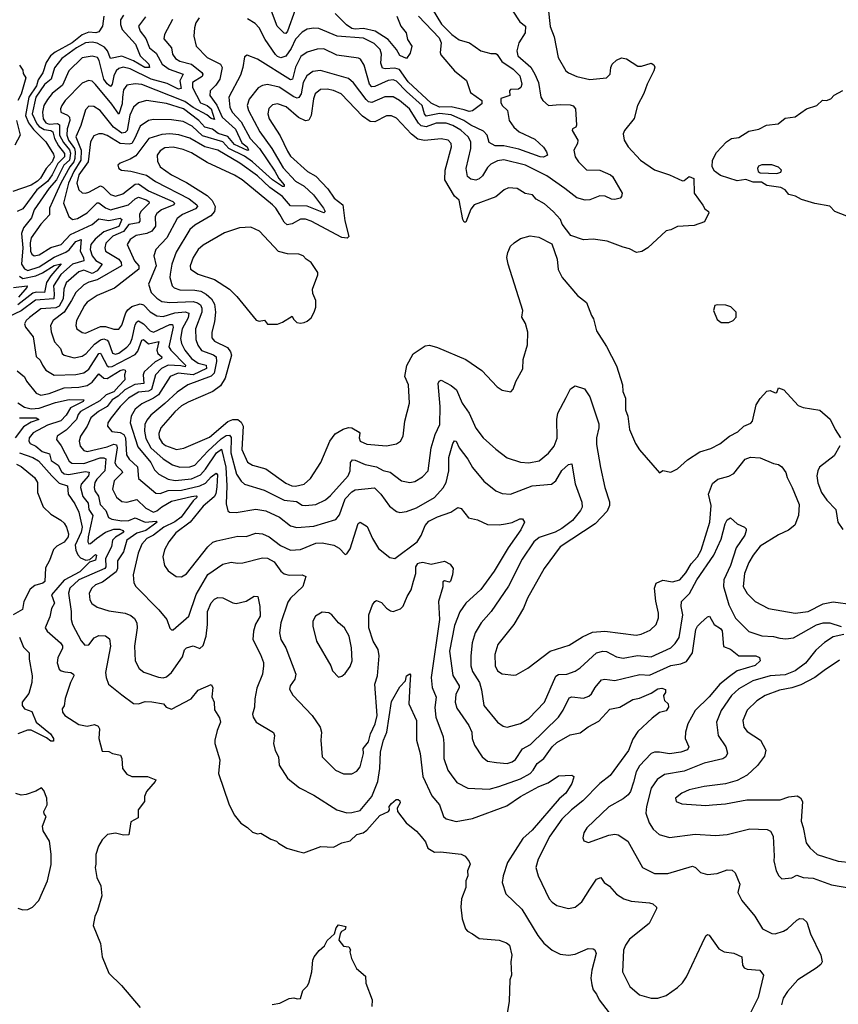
# Model space of a CAD drawing. Extents: x 1933546 to 2138868, y 524910 to 667279.
# Tile 331 of 466: x 2042006 to 2046957, y 618098 to 624054. Entities that reach past the tile are written whole.
import ezdxf

# ---------------------------------------------------------------- set-up
doc = ezdxf.new("R2010")
doc.units = 0

msp = doc.modelspace()

# ---------------------------------------------------------------- linework, layer by layer
at = {"layer": '0CON10XD'}
for points in [[(2042767.5, 624072.5), (2042724.7, 624015), (2042734.1, 623985), (2042769.9, 623939.9), (2042790.8, 623885), (2042832.2, 623852.2), (2042867.2, 623785), (2042910.6, 623755), (2042995.3, 623725), (2042975.2, 623684.8), (2042982.6, 623637.4), (2042966.2, 623633.8), (2042897.7, 623667.7), (2042801.3, 623695), (2042675, 623758), (2042633.1, 623766.9), (2042605, 623759.2), (2042590.3, 623745), (2042575.6, 623715), (2042565, 623664.3), (2042555, 623650), (2042535, 623665.8), (2042515.7, 623695), (2042487.2, 623807.2), (2042477.5, 623825), (2042445, 623834.2), (2042385, 623823.2), (2042304, 623746), (2042265, 623658.2), (2042202.6, 623607.4), (2042175, 623572), (2042153.1, 623535), (2042144.1, 623495), (2042147.7, 623455), (2042165, 623429.7), (2042185, 623423.1), (2042235, 623426.3), (2042247.4, 623417.4), (2042246.9, 623355), (2042270.8, 623310.8), (2042306.8, 623266.8), (2042313, 623247), (2042307.9, 623205), (2042273.3, 623175), (2042229.1, 623085), (2042184.4, 623035), (2042094.4, 622905), (2042078.4, 622855), (2042029, 622795), (2042018.2, 622761.8), (2042025.3, 622675), (2042017.7, 622575), (2042035, 622546.3), (2042055, 622538), (2042125, 622559.7), (2042215, 622618.7), (2042285, 622647.1), (2042305, 622662.6), (2042345, 622713.1), (2042378.1, 622725), (2042373, 622655), (2042392.1, 622615), (2042393.5, 622596.5), (2042325, 622575.7), (2042255, 622512.1), (2042210.6, 622445), (2042215.3, 622395.3), (2042213.4, 622365), (2042103, 622357), (2042016.1, 622293.9), (2041934.3, 622255)], [(2042515.3, 624075), (2042508, 624015), (2042485, 623981.2), (2042466.2, 623973.9), (2042425, 623978.3), (2042385, 623963.5), (2042323.3, 623915), (2042221.8, 623858.2), (2042191.9, 623835), (2042166.4, 623795), (2042146.2, 623733.8), (2042118.6, 623691.4), (2042108.7, 623655), (2042061.1, 623585), (2042041.1, 623475), (2042060.2, 623429.8), (2042090.2, 623390.2), (2042165.3, 623315), (2042210.9, 623240.9), (2042215.1, 623225), (2042202.9, 623195), (2042167.3, 623155), (2042133.2, 623095), (2042115, 623076.7), (2042075, 623053.7), (2041965, 623014)], [(2042635, 624082.7), (2042616.9, 624053.1), (2042616.9, 624025), (2042626.9, 623995), (2042705.9, 623905.9), (2042735, 623836.2), (2042786.9, 623785), (2042792.2, 623765), (2042763.9, 623765), (2042695.4, 623805.4), (2042625, 623833.7), (2042555, 623820), (2042538.4, 623865), (2042518.8, 623888.8), (2042475, 623912.8), (2042445, 623918.5), (2042405, 623914.8), (2042349.1, 623885), (2042261.4, 623818.6), (2042215.9, 623764.1), (2042197.2, 623695), (2042157.3, 623662.7), (2042104.9, 623585.1), (2042082.4, 623485), (2042110.2, 623425), (2042125, 623407.8), (2042155, 623390.5), (2042195, 623383.6), (2042206.1, 623376.1), (2042216.6, 623336.6), (2042240.4, 623290.4), (2042276.9, 623245), (2042277, 623225), (2042237.3, 623185), (2042203.2, 623115), (2042175, 623075.7), (2042110.5, 623025), (2042025, 622910), (2041991.4, 622895)], [(2044500.6, 624120.6), (2044557.7, 624027.7), (2044619.5, 623965), (2044665, 623933.2), (2044725.8, 623915), (2044795, 623865.4), (2044855, 623849.4), (2044885, 623849.4), (2044893.1, 623843.1), (2044922.1, 623802.1), (2044990.6, 623755), (2045030.3, 623715), (2045043.3, 623665), (2045037.5, 623645), (2045023.8, 623633.8), (2044975, 623631.4), (2044969.4, 623625), (2044971.1, 623595), (2044915, 623576.7), (2044915, 623552.5), (2044925, 623534.5), (2044957.1, 623505), (2044966.5, 623445), (2044993.7, 623403.7), (2045026.6, 623376.6), (2045121.5, 623331.5), (2045174, 623284), (2045193.1, 623255), (2045197.5, 623235), (2045175, 623222.7), (2045153.8, 623225), (2045025, 623271.2), (2044935, 623291), (2044882.1, 623292.1), (2044845, 623311.2), (2044834.2, 623355), (2044810.2, 623380.2), (2044735, 623416.3), (2044692.9, 623445), (2044615, 623479.6), (2044545, 623487.4), (2044465, 623471.4), (2044455, 623484.6), (2044439.8, 623535), (2044345, 623619.3), (2044285, 623682.2), (2044265, 623691.2), (2044235, 623686.8), (2044155, 623649.8), (2044135, 623647.8), (2044121.1, 623665), (2044089.7, 623779.7), (2044066.4, 623816.4), (2044055, 623822.5), (2043925, 623839.1), (2043845, 623877.2), (2043805, 623876.1), (2043745, 623858.9), (2043707.5, 623832.5), (2043673.8, 623766.2), (2043655.2, 623694.8), (2043645, 623690.9), (2043445, 623815.5), (2043381.2, 623838.8), (2043365, 623830), (2043355.6, 623765.6), (2043341.6, 623718.4), (2043271.2, 623585), (2043277.2, 623525), (2043290.5, 623495), (2043345.8, 623435.8), (2043401, 623335), (2043455.6, 623275), (2043548.4, 623138.5), (2043572.7, 623092.7), (2043605.3, 623055), (2043605, 623044.5), (2043595, 623044.8), (2043535, 623085.4), (2043414.1, 623194.1), (2043365, 623229), (2043271.5, 623275), (2043235, 623316.1), (2043111.2, 623351.2), (2043049.7, 623409.7), (2042995, 623438.5), (2042925, 623447.7), (2042815, 623450.6), (2042785, 623445.3), (2042735, 623411.1), (2042701.8, 623338.2), (2042685, 623305.8), (2042668.4, 623301.6), (2042615, 623305.5), (2042535, 623353.3), (2042506.2, 623363.8), (2042485, 623364), (2042455, 623350.8), (2042434.2, 623315), (2042420.3, 623195), (2042365, 623116.7), (2042351.7, 623065), (2042365, 623025.6), (2042385, 623007.5), (2042405, 623005.5), (2042425, 623011.8), (2042495, 623048.3), (2042510.7, 623040.7), (2042555, 622996.5), (2042585, 622987.4), (2042629.3, 623000.7), (2042705, 623059.6), (2042725, 623061.4), (2042785, 623019.2), (2042932.2, 622955), (2042942.5, 622945), (2042938.2, 622935), (2042863.8, 622905), (2042835, 622882.5), (2042826.5, 622863.5), (2042827.1, 622805), (2042805.9, 622775), (2042775, 622760), (2042710.6, 622749.4), (2042673.8, 622725), (2042656.1, 622695), (2042700.4, 622595), (2042726, 622565), (2042725.9, 622545), (2042578.8, 622431.2), (2042474.8, 622385.2), (2042415, 622346.1), (2042397.8, 622325), (2042350.4, 622235), (2042345.5, 622205), (2042351.1, 622185), (2042385, 622161.1), (2042405, 622157.9), (2042495, 622198.4), (2042525, 622198.9), (2042575, 622182.9), (2042605, 622182.9), (2042625, 622207.1), (2042648.8, 622281.2), (2042660.2, 622299.8), (2042685, 622319.2), (2042735, 622335.6), (2042755, 622329.1), (2042796.3, 622286.3), (2042835, 622261.9), (2042875, 622258.9), (2042945, 622281), (2043007, 622287), (2043028.5, 622278.5), (2043025, 622251.1), (2042989.7, 622185), (2042978, 622125), (2042984.8, 622095), (2043005.2, 622055), (2043045.7, 622005), (2043085, 621976.5), (2043134.7, 621965), (2043136.8, 621945), (2043055, 621906.7), (2042964.9, 621915.1), (2042915.4, 621895), (2042845, 621784.8), (2042815.8, 621764.2), (2042745, 621731.1), (2042705, 621698), (2042681.1, 621655), (2042674.3, 621615), (2042720.5, 621470.5), (2042798.7, 621375), (2042822.1, 621332.1), (2042847.1, 621305), (2042903.8, 621273.8), (2042947.2, 621267.2), (2043045, 621277.3), (2043099.7, 621300.3), (2043129.8, 621335), (2043197, 621435), (2043226.1, 621456.1), (2043253.1, 621346.9), (2043259, 621235), (2043255.5, 621125.5), (2043265, 621083.8), (2043275.7, 621075.7), (2043315, 621072.3), (2043435, 621094.1), (2043495, 621082.9), (2043576.9, 621045), (2043645, 620991.5), (2043681.8, 620981.8), (2043785, 620990.4), (2043918.8, 621031.2), (2043941, 621059), (2043975.6, 621155), (2044015, 621198), (2044035, 621210), (2044151.5, 621221.5), (2044190.9, 621185), (2044242.4, 621112.4), (2044285, 621079.4), (2044305, 621073.1), (2044345, 621079.4), (2044405, 621102.1), (2044515, 621163.9), (2044567.5, 621222.5), (2044585.7, 621255), (2044601.6, 621325), (2044601.1, 621405), (2044625, 621490), (2044635, 621506.2), (2044645, 621503.8), (2044663.6, 621465), (2044716.2, 621396.2), (2044745, 621345.6), (2044812.6, 621262.6), (2044885, 621204.4), (2044925, 621188.9), (2044975, 621184.5), (2045105, 621233.9), (2045222, 621245), (2045248.8, 621265), (2045285, 621328.1), (2045325, 621364), (2045345, 621366.7), (2045349.1, 621340.9), (2045364.5, 621245.5), (2045405.5, 621135), (2045406.9, 621105), (2045398.7, 621085), (2045348.4, 621025), (2045285, 620977), (2045245, 620953.9), (2045147.5, 620922.5), (2045115, 620895.5), (2045045, 620790.6), (2044962.8, 620627.3), (2044858.2, 620475), (2044797.1, 620405), (2044761.5, 620345), (2044742.8, 620285), (2044734.1, 620205.9), (2044734.7, 620145), (2044745, 620110.6), (2044787.5, 620045), (2044799.1, 620000.9), (2044813.5, 619905), (2044895, 619804.3), (2044930.2, 619780.2), (2044954.5, 619774.5), (2045035, 619796.2), (2045085, 619826.7), (2045180.6, 619925), (2045247.7, 620082.3), (2045265, 620092.5), (2045315, 620095.4), (2045365.8, 620114.2), (2045396.2, 620133.8), (2045495, 620223.8), (2045533.4, 620233.4), (2045555, 620232.5), (2045615, 620200.5), (2045655, 620192.1), (2045742.2, 620207.8), (2045825, 620199.3), (2045944.4, 620255), (2045970.4, 620279.6), (2045995, 620317.5), (2046017, 620453), (2046006.2, 620505), (2046008.9, 620535), (2046057.5, 620582.5), (2046100.8, 620665), (2046203.3, 620815), (2046247.6, 620912.4), (2046271.8, 621005), (2046285, 621028), (2046305, 621041.2), (2046345.5, 621005.5), (2046390, 620985), (2046398.8, 620975), (2046398.8, 620965), (2046391.4, 620935), (2046339.9, 620860.1), (2046305, 620753.3), (2046264.7, 620665), (2046262.8, 620625), (2046295.2, 620515.2), (2046335, 620434.4), (2046415, 620352.5), (2046495, 620327.8), (2046565, 620323.3), (2046602.3, 620312.3), (2046638.9, 620308.9), (2046685, 620315.3), (2046825, 620392.9), (2046865, 620406.5), (2046905.3, 620405.3), (2046975, 620384.4)], [(2044985, 624111.2), (2045030.6, 624040.6), (2045066.1, 624015), (2045062.8, 623975), (2045025.3, 623914.7), (2045013.1, 623865), (2045019.2, 623835), (2045096.8, 623766.8), (2045122.1, 623725), (2045144.7, 623675), (2045158.5, 623585), (2045170, 623565), (2045205, 623534.8), (2045275, 623541.8), (2045335, 623539.4), (2045352.9, 623532.9), (2045368, 623515), (2045374.3, 623415.7), (2045368.8, 623405), (2045350, 623395), (2045348.1, 623385), (2045381.6, 623325), (2045379.6, 623305), (2045357.8, 623265), (2045364.5, 623225), (2045385.3, 623195.3), (2045435, 623145.3), (2045515, 623144.4), (2045579.2, 623115), (2045592, 623105), (2045648.8, 623005), (2045646.7, 622985), (2045637.5, 622975), (2045605, 622966), (2045585, 622968.6), (2045546.8, 622986.8), (2045515, 622988.9), (2045453.3, 622965), (2045425, 622962.9), (2045375, 622977.3), (2045302.2, 623032.2), (2045195, 623109.2), (2045065.6, 623175), (2044935, 623205.8), (2044895, 623200.5), (2044855, 623179.8), (2044835, 623160), (2044805, 623108.8), (2044785, 623091.1), (2044765, 623082.7), (2044735, 623090), (2044715, 623105.7), (2044705.7, 623155), (2044735.2, 623275), (2044734.8, 623314.8), (2044718.2, 623345), (2044675, 623385.2), (2044625, 623414.1), (2044585, 623428.4), (2044525, 623428), (2044465, 623406.6), (2044435, 623411.5), (2044417.7, 623427.7), (2044362.8, 623515), (2044303.9, 623565), (2044265, 623587.4), (2044215, 623587.3), (2044135, 623552.5), (2044115, 623557.9), (2044100.7, 623570.7), (2044025, 623671.8), (2043995, 623699.2), (2043825, 623746.5), (2043779.7, 623740.3), (2043742.7, 623715), (2043720.2, 623675), (2043708.8, 623605), (2043695, 623583.2), (2043685, 623580.5), (2043665, 623587.3), (2043575, 623645.8), (2043505, 623662.3), (2043475, 623656.2), (2043448, 623642), (2043395, 623573.1), (2043381.9, 623535), (2043390.3, 623505), (2043459.3, 623375), (2043530.7, 623275), (2043599.1, 623159.1), (2043675, 623077.4), (2043726.9, 623046.9), (2043782.2, 622995), (2043843.7, 622915), (2043852.7, 622895), (2043845, 622885.6), (2043745, 622925.5), (2043645, 622928.1), (2043595.2, 622985), (2043519.2, 623039.2), (2043445, 623110.2), (2043337, 623187), (2043205, 623265.2), (2043125, 623285.5), (2043035, 623338.4), (2042968.5, 623358.5), (2042915, 623363.3), (2042865, 623359.8), (2042786.9, 623335), (2042709, 623231), (2042675, 623210), (2042613.2, 623186.8), (2042600, 623175), (2042606.7, 623155), (2042622.5, 623145), (2042677.9, 623137.9), (2042773, 623113), (2042827.9, 623075), (2043030.8, 622970.8), (2043077.2, 622935), (2043080.9, 622925), (2043070, 622910), (2042991.8, 622875), (2042958.3, 622851.7), (2042895.2, 622734.8), (2042830.4, 622665), (2042818.2, 622625), (2042831.2, 622565), (2042786.1, 622455), (2042802, 622405), (2042835, 622370.7), (2042865, 622350.3), (2042915, 622343.9), (2043055, 622350.2), (2043082, 622342), (2043099.1, 622329.1), (2043108.3, 622308.3), (2043108.5, 622285), (2043070.2, 622185), (2043070.8, 622119.2), (2043082.9, 622085), (2043105, 622052.5), (2043177.9, 622027.9), (2043193.8, 622015), (2043195.9, 621985.9), (2043183, 621915), (2043165, 621897.9), (2043023.1, 621845), (2042958.2, 621801.8), (2042885, 621731.6), (2042798.7, 621661.3), (2042775, 621632.3), (2042763.2, 621605), (2042761.5, 621565), (2042770.1, 621520.1), (2042798.5, 621465), (2042875, 621397.4), (2042931.4, 621361.4), (2042975, 621347), (2043035, 621348.4), (2043065, 621359.2), (2043144.4, 621445), (2043225, 621519.1), (2043255, 621539.4), (2043275, 621541.6), (2043285, 621527.1), (2043283.2, 621433.2), (2043316.9, 621305), (2043345, 621263.6), (2043365, 621245.4), (2043485, 621208.2), (2043605, 621148.6), (2043679.7, 621139.7), (2043715, 621116.5), (2043734.6, 621114.6), (2043798.2, 621121.8), (2043855, 621150), (2043885, 621175.4), (2043992.9, 621295), (2044004.6, 621325), (2044007.1, 621375), (2044019.3, 621390.7), (2044035, 621389.7), (2044095, 621364.3), (2044165, 621348.9), (2044205, 621327.1), (2044246.1, 621316.1), (2044315, 621263.9), (2044365, 621255.4), (2044395, 621260.4), (2044441.7, 621288.3), (2044476.4, 621325), (2044493.8, 621463.8), (2044518.2, 621545), (2044547.6, 621605), (2044548.9, 621715), (2044537.3, 621852.7), (2044542.2, 621867.8), (2044555, 621874), (2044615, 621841.5), (2044647.7, 621815), (2044683.1, 621735), (2044724.7, 621675), (2044765, 621582.5), (2044809.4, 621525), (2044885, 621455.6), (2044954.6, 621404.6), (2045035, 621377.8), (2045085, 621373.5), (2045148.8, 621385), (2045205, 621431.9), (2045239.4, 621475), (2045257.1, 621522.9), (2045255.2, 621635), (2045261.4, 621675), (2045310.8, 621769.1), (2045338, 621822), (2045365, 621838.8), (2045421.7, 621821.7), (2045453.3, 621773.3), (2045509, 621609), (2045509.2, 621585), (2045494.3, 621525), (2045494.2, 621485), (2045519.1, 621345), (2045545.5, 621225), (2045573.2, 621136.8), (2045573.1, 621115), (2045559.2, 621080.9), (2045487.1, 621005), (2045274.5, 620865), (2045177.8, 620735), (2045077.3, 620555), (2045053.6, 620495), (2044995.5, 620395), (2044898.2, 620275), (2044880.5, 620215), (2044882.5, 620145), (2044895, 620114.5), (2044925, 620096.2), (2044995, 620089.4), (2045008.9, 620091.1), (2045078.9, 620131.1), (2045215, 620234.6), (2045329.1, 620270.9), (2045409.9, 620320.1), (2045471.2, 620348.8), (2045545, 620356.2), (2045735, 620330.8), (2045765, 620336.2), (2045818.9, 620361.1), (2045855.3, 620394.7), (2045870, 620435), (2045870, 620465), (2045853.8, 620536.2), (2045845.4, 620615), (2045854.7, 620645.3), (2045895, 620663.1), (2045955, 620654.1), (2045997.5, 620665), (2046035, 620708.2), (2046067, 620763), (2046104.6, 620805), (2046128.4, 620845), (2046179.7, 621015), (2046187.8, 621115), (2046171.8, 621185), (2046195, 621248.1), (2046227.5, 621275), (2046295, 621292.9), (2046325, 621309.6), (2046392.9, 621395), (2046425, 621407), (2046485, 621404), (2046565, 621368.6), (2046594.2, 621364.2), (2046615, 621348.8), (2046639.2, 621315), (2046646.9, 621285), (2046678.6, 621225), (2046719.5, 621120.5), (2046716.2, 621055), (2046693.1, 620996.9), (2046655, 620965.5), (2046595, 620938.5), (2046485, 620868.5), (2046441.8, 620815), (2046415, 620770), (2046390.4, 620705), (2046381.8, 620625), (2046405, 620582.9), (2046454.2, 620535), (2046535, 620492.7), (2046695, 620463.3), (2046775, 620474.6), (2046865, 620520), (2046925, 620531.8), (2047045, 620516.9)], [(2045201.3, 624125), (2045215, 624012.5), (2045239.2, 623950.8), (2045262, 623825), (2045308.8, 623745), (2045325, 623732), (2045375, 623710.8), (2045455, 623692.1), (2045555, 623702.5), (2045577.5, 623725), (2045580.6, 623765), (2045588.6, 623785), (2045615, 623809.4), (2045645, 623823.1), (2045675, 623817.3), (2045745, 623774.1), (2045766.4, 623773.6), (2045825, 623790.6), (2045841.9, 623781.9), (2045846.4, 623766.4), (2045841.8, 623745), (2045801.8, 623665), (2045781.5, 623608.5), (2045742.2, 623535), (2045723, 623457), (2045663.8, 623385), (2045656.4, 623363.6), (2045661.2, 623325), (2045686.2, 623285), (2045760, 623205), (2045845, 623145.7), (2045936.4, 623116.4), (2046015, 623080), (2046025, 623081.2), (2046055, 623106), (2046083.9, 623093.9), (2046085.4, 623005), (2046137, 622933), (2046150.3, 622910.3), (2046171.2, 622895), (2046173.8, 622885), (2046148.6, 622831.4), (2046085, 622808.5), (2045985, 622803.6), (2045945, 622783.1), (2045915, 622778), (2045805, 622673.8), (2045767.8, 622652.2), (2045736, 622646), (2045695, 622668.8), (2045655, 622678), (2045560, 622715), (2045475, 622726.2), (2045415, 622723.3), (2045339.3, 622749.3), (2045287.5, 622817.5), (2045276.2, 622845), (2045233.3, 622895), (2045180.3, 622940.3), (2045129.2, 622969.2), (2045108, 622995), (2045062.9, 623002.9), (2045015, 623032.5), (2044962.7, 623037.3), (2044936.7, 623025), (2044886.7, 622983.3), (2044755, 622934), (2044735, 622908), (2044705, 622828.8), (2044695, 622828.8), (2044685.6, 622845.6), (2044665, 622962.5), (2044636, 622986), (2044576.9, 623085), (2044579.4, 623145), (2044618.2, 623285), (2044615, 623306), (2044598, 623325), (2044555, 623334.6), (2044455, 623322.8), (2044415, 623332.4), (2044375, 623362.2), (2044285, 623458.2), (2044255, 623472.7), (2044225, 623472.2), (2044155, 623435.9), (2044125, 623437.5), (2044079.9, 623469.9), (2043950, 623605), (2043905, 623625.9), (2043865, 623634.7), (2043825, 623632.4), (2043794, 623606), (2043783.5, 623575), (2043770, 623475), (2043755, 623445.6), (2043735, 623441.8), (2043693, 623463), (2043617, 623527), (2043564.7, 623545.3), (2043535, 623539.6), (2043512.4, 623517.6), (2043507.2, 623485), (2043515.2, 623455.2), (2043581.3, 623351.3), (2043625, 623258.6), (2043645, 623229.5), (2043746.7, 623135), (2043797.9, 623107.9), (2043870.3, 623030.2), (2043907.9, 622975), (2043959.6, 622935), (2043973.3, 622836.7), (2043997.1, 622742.9), (2043987.4, 622732.6), (2043955, 622737.6), (2043770, 622835), (2043735, 622847.1), (2043705, 622847.1), (2043655, 622819.7), (2043624.2, 622814.2), (2043605, 622828.9), (2043580.3, 622875), (2043556, 622915), (2043535.4, 622935), (2043351.8, 623085), (2043305, 623114.7), (2043139.7, 623189.7), (2043045, 623248.3), (2042995, 623268.1), (2042935, 623282.4), (2042885, 623278.3), (2042855, 623261.8), (2042838.2, 623235), (2042839.2, 623199.1), (2042856.6, 623165), (2042923.8, 623115), (2043015, 623069.4), (2043140.8, 622990.8), (2043171.3, 622961.3), (2043188.7, 622925), (2043184.1, 622895), (2043162.5, 622867.5), (2043065, 622811.2), (2043035, 622784.6), (2042952.3, 622647.7), (2042926.2, 622575), (2042915.8, 622515), (2042915.3, 622495), (2042929.2, 622445), (2042941.5, 622431.5), (2042975, 622420.9), (2043065, 622418.8), (2043101.6, 622411.6), (2043134.3, 622394.3), (2043165.4, 622365.4), (2043183.5, 622333.5), (2043190.7, 622285), (2043183.6, 622226.4), (2043167.6, 622165), (2043169.2, 622129.1), (2043185, 622109.6), (2043262.2, 622072.2), (2043281.7, 622045), (2043286.5, 622025), (2043248.8, 621885), (2043221.4, 621838.6), (2043175, 621805.3), (2043025, 621741.5), (2042985, 621717.7), (2042945, 621682.1), (2042860.8, 621585), (2042848, 621552), (2042849.7, 621525), (2042868.4, 621495), (2042888.3, 621478.3), (2042955, 621454.7), (2042998.1, 621461.9), (2043155, 621529.2), (2043265.9, 621624.1), (2043295, 621635.3), (2043325, 621635.3), (2043345, 621620), (2043357.4, 621595), (2043349.1, 621455), (2043385, 621378.1), (2043415, 621359.5), (2043495, 621337.9), (2043615, 621250.4), (2043652, 621235), (2043675, 621232.5), (2043726.7, 621245), (2043765, 621279.1), (2043827.5, 621375), (2043881.4, 621505), (2043915, 621549.2), (2043961.8, 621578.2), (2043995, 621587.8), (2044015.6, 621585.6), (2044060, 621560), (2044063.8, 621553.8), (2044058.5, 621525), (2044064.5, 621505), (2044105, 621487.3), (2044225, 621475.8), (2044285, 621488.8), (2044310, 621505), (2044326.2, 621535), (2044336.2, 621625), (2044364, 621735), (2044357.5, 621845), (2044336.2, 621895), (2044347.7, 621962.3), (2044385, 622032.5), (2044458.8, 622081.2), (2044485, 622085.7), (2044532.1, 622072.1), (2044705, 621999.2), (2044801.7, 621931.7), (2044894.2, 621834.2), (2044925, 621813.3), (2044977, 621803), (2044990.7, 621819.3), (2045006.7, 621865), (2045048.3, 621941.7), (2045051.7, 621998.3), (2045076.4, 622086.4), (2045078.8, 622165), (2045066.1, 622216.1), (2045043.3, 622255), (2045048.8, 622295), (2044960, 622575), (2044952.9, 622615), (2044957.5, 622645), (2044975, 622683.3), (2044995.7, 622704.3), (2045035, 622730), (2045094.1, 622745.9), (2045145, 622738.8), (2045225, 622697.5), (2045257.5, 622605), (2045263.6, 622543.6), (2045287.5, 622495), (2045380, 622385), (2045433.6, 622343.6), (2045463.3, 622265), (2045476.7, 622245), (2045495, 622172.5), (2045555, 622076.7), (2045615, 621960), (2045651.4, 621845), (2045654.5, 621804.5), (2045669.2, 621765), (2045670.8, 621695)], [(2044418.9, 624075), (2044542.5, 623945), (2044556, 623915), (2044548.9, 623855), (2044552.6, 623842.6), (2044635, 623744), (2044707.4, 623687.4), (2044733.4, 623613.4), (2044801.9, 623565), (2044801.2, 623545), (2044745, 623502.5), (2044725, 623498.8), (2044695, 623508.1), (2044615, 623527), (2044545, 623524.3), (2044495, 623549.9), (2044355, 623678.3), (2044302.2, 623752.2), (2044275, 623761.4), (2044216.5, 623756.5), (2044200.9, 623760.9), (2044190.5, 623790.5), (2044194.7, 623845), (2044186.2, 623875), (2044150.6, 623910.6), (2044085, 623942.2), (2043925.7, 623955.7), (2043815, 624000.7), (2043785, 624003.2), (2043745, 623997.1), (2043715, 623978.9), (2043675, 623936.4), (2043648.9, 623881.1), (2043615, 623833.2), (2043585, 623823.1), (2043565, 623831.1), (2043553.5, 623843.5), (2043491.1, 623935), (2043455.3, 624005.3), (2043430.4, 624030.4), (2043385, 624059.2)], [(2043672, 624115), (2043625, 623984.5), (2043615, 623971.5), (2043605, 623972.1), (2043564.1, 624015), (2043522.5, 624122.5)], [(2044286.7, 624076.7), (2044311.6, 624015), (2044343.1, 623975), (2044352, 623935), (2044377.5, 623895), (2044367.4, 623852.6), (2044345, 623819.2), (2044305, 623836.9), (2044284.1, 623875), (2044235, 623934.7), (2044156.2, 623985), (2044085, 624000.3), (2044035, 623996.1), (2044015, 624001.9), (2043982.3, 624022.3), (2043915, 624091.1)], [(2042930.3, 624055), (2042882, 623965), (2042877.6, 623937.6), (2042924.1, 623885), (2042931.2, 623845), (2042949.3, 623819.3), (2042975, 623804.2), (2043045, 623784.8), (2043107.5, 623735), (2043113.3, 623725), (2043109, 623711), (2043051.8, 623675), (2043050.8, 623645), (2043100.8, 623550.8), (2043140.4, 623535), (2043165, 623514.8), (2043185, 623451.2), (2043165, 623455.9), (2043138.8, 623478.8), (2043055, 623523.1), (2043005, 623558.7), (2042745, 623663), (2042705, 623667.3), (2042655, 623657.5), (2042635, 623630), (2042629, 623585), (2042625.1, 623544.9), (2042605, 623482.3), (2042563.2, 623543.2), (2042465, 623662.7), (2042445, 623682.1), (2042422.7, 623687.3), (2042385, 623670.4), (2042282.2, 623565), (2042260.9, 623535), (2042252.8, 623515), (2042255.5, 623495), (2042295, 623477.6), (2042308, 623465), (2042309.1, 623445), (2042292.9, 623395), (2042290.6, 623355), (2042301.6, 623325), (2042337.4, 623275), (2042342.4, 623255), (2042340.3, 623215), (2042334.6, 623195), (2042310.5, 623165), (2042255.3, 623065), (2042223, 622995), (2042187.5, 622915), (2042185.8, 622874.2), (2042135, 622816.7), (2042075.7, 622735), (2042069.8, 622705), (2042072.5, 622655), (2042080, 622635), (2042094.3, 622625.7), (2042125, 622631), (2042195, 622675.6), (2042256.8, 622695), (2042314.2, 622755.8), (2042444.1, 622815), (2042485, 622850.2), (2042545, 622840.1), (2042615, 622854.6), (2042623.9, 622845), (2042606.7, 622803.3), (2042515, 622770.7), (2042463.1, 622726.9), (2042437.4, 622695), (2042431.6, 622665), (2042445.2, 622625), (2042467.3, 622597.3), (2042505.3, 622575), (2042474.2, 622535), (2042445, 622519.2), (2042395, 622539.5), (2042365, 622529.8), (2042287.1, 622462.9), (2042272.4, 622425), (2042268.6, 622365), (2042245, 622322.3), (2042225, 622310.7), (2042135, 622305.9), (2042065, 622252.5), (2042045.5, 622235), (2042034.6, 622214.6), (2042042.5, 622195), (2042086.9, 622135), (2042106.7, 622016.7), (2042130.9, 621995), (2042143.4, 621963.4), (2042164.5, 621935), (2042215, 621903.8), (2042345, 621908.1), (2042395, 621918.1), (2042425, 621940), (2042485.3, 622035.3), (2042495, 622036.5), (2042499.9, 622029.9), (2042535, 621961.2), (2042545.2, 621955.2), (2042565, 621956.8), (2042705, 622028.7), (2042721.1, 622048.9), (2042745, 622115.4), (2042755, 622119.3), (2042785, 622093.3), (2042847.2, 622107.3), (2042835.1, 622055), (2042841.7, 622035), (2042866.7, 622015), (2042863.7, 622005), (2042825, 621984.4), (2042759, 621925), (2042753.1, 621905), (2042756.9, 621853.1), (2042703.5, 621846.5), (2042642.9, 621815), (2042602.9, 621777.1), (2042565.9, 621754.1), (2042534.8, 621715), (2042483.7, 621685), (2042437.1, 621645), (2042414.9, 621595.1), (2042374.2, 621535), (2042365.9, 621505), (2042371.8, 621475), (2042395, 621447.5), (2042415, 621442.2), (2042535, 621470.3), (2042575, 621486.5), (2042592.5, 621482.5), (2042595.6, 621465), (2042582.7, 621372.7), (2042591, 621355), (2042624.7, 621325), (2042627.5, 621315), (2042578.2, 621265), (2042568.2, 621215), (2042591.5, 621165), (2042625, 621139.6), (2042655, 621136.2), (2042715, 621151.9), (2042769.1, 621099.1), (2042815.7, 621075.7), (2042835, 621082.2), (2042865, 621107.3), (2042925, 621140.8), (2043045, 621169.5)], [(2043091.9, 624065), (2043072.2, 624035), (2043063.3, 624005), (2043060, 623955), (2043073.6, 623895), (2043140.4, 623825), (2043221.1, 623785), (2043231.4, 623765), (2043215.8, 623695), (2043192.2, 623657.8), (2043158.9, 623625), (2043155.9, 623595), (2043197.9, 623537.9), (2043231.8, 623465), (2043312.4, 623392.4), (2043349.6, 623309.6), (2043382.1, 623285), (2043390.5, 623265), (2043385, 623262.7), (2043305, 623298.5), (2043265, 623348.5), (2043206.5, 623366.5), (2043171.7, 623391.7), (2043125, 623404.4), (2043090.3, 623445), (2042996.8, 623515), (2042895, 623548.2), (2042773.5, 623566.5), (2042725, 623551.8), (2042695, 623524.6), (2042672.4, 623477.6), (2042656.6, 623385), (2042645, 623371.3), (2042625, 623368.7), (2042573.3, 623405), (2042493.6, 623505), (2042455, 623530), (2042425, 623530.6), (2042405, 623508.8), (2042376.2, 623415), (2042346.6, 623345), (2042378.1, 623265), (2042376.8, 623205), (2042334.1, 623135.9), (2042301.5, 623065), (2042270.9, 622945)], [(2042005, 623780), (2042025, 623750), (2042028.3, 623728.3), (2042043, 623703), (2042015, 623603.8), (2041995.6, 623565)], [(2047007.5, 622865), (2046935, 622893.8), (2046905.8, 622925.8), (2046815, 622942), (2046735, 622965.8), (2046697.6, 622987.6), (2046657.4, 622997.4), (2046635.6, 623025.6), (2046608.3, 623038.3), (2046525, 623051.1), (2046491.9, 623071.9), (2046442.2, 623072.2), (2046398.3, 623088.3), (2046345, 623080), (2046245, 623112.5), (2046208.3, 623138.3), (2046193.3, 623165), (2046196.7, 623205), (2046219.3, 623250.7), (2046280, 623315), (2046310, 623335), (2046355, 623342.5), (2046415, 623379.2), (2046476.9, 623393.1), (2046522.7, 623417.3), (2046592.5, 623425), (2046635, 623458.8), (2046695, 623466), (2046764.1, 623515.9), (2046826.7, 623535), (2046861.7, 623568.3), (2046886.2, 623566.2), (2046911.2, 623575), (2046931.7, 623598.3), (2046985, 623626.2)], [(2041987.1, 623445), (2042010, 623355), (2041977.5, 623295)], [(2046585, 623124.4), (2046608.7, 623131.3), (2046612.5, 623145), (2046595, 623163.1), (2046555, 623176.5), (2046494.4, 623175.6), (2046475, 623168), (2046468, 623155), (2046472, 623135), (2046485, 623128), (2046585, 623124.4)], [(2042270.9, 622945), (2042303.1, 622863.1), (2042325.5, 622845.5), (2042355, 622851.2), (2042415.4, 622885), (2042475, 622945.8), (2042485, 622946.5), (2042525, 622915.2), (2042555, 622904.8), (2042663.9, 622935), (2042705, 622970.8), (2042725, 622980.5), (2042771.2, 622965), (2042787.1, 622955), (2042788.7, 622945), (2042738.3, 622895), (2042731.3, 622875), (2042732, 622835), (2042725, 622826.4), (2042665.6, 622814.4), (2042635, 622773.7), (2042568.9, 622745), (2042526.7, 622703.3), (2042520.3, 622675), (2042524.7, 622655), (2042605.6, 622605.6), (2042620.5, 622585), (2042621.3, 622565), (2042475, 622480.2), (2042424.3, 622465.7), (2042395, 622449.7), (2042346.4, 622405), (2042320.3, 622355), (2042275.7, 622284.3), (2042208.8, 622235), (2042193.3, 622205), (2042195.8, 622165.8), (2042216.2, 622105), (2042253.2, 622065), (2042263.1, 622035), (2042275, 622025.4), (2042335, 622009.7), (2042385, 622019.7), (2042408.2, 622035), (2042459.2, 622090.8), (2042495, 622118.3), (2042515, 622124.4), (2042535, 622115.7), (2042543.2, 622105), (2042567.3, 622037.3), (2042585, 622030.5), (2042605, 622036.6), (2042655, 622072.3), (2042675, 622096.2), (2042687, 622125), (2042705, 622209.4), (2042715, 622226.9), (2042725, 622232), (2042755, 622214.8), (2042795, 622172), (2042815, 622164.8), (2042915, 622210.2), (2042930.6, 622210.6), (2042933.7, 622195), (2042909.1, 622075), (2042920.2, 622055), (2043010, 621965), (2043006.2, 621955), (2042980.2, 621960.2), (2042905, 621964.6), (2042864, 621945), (2042827.3, 621905), (2042803.8, 621816.2), (2042785, 621806.7), (2042725, 621801.4), (2042664.9, 621765.1), (2042614.8, 621715), (2042559.1, 621645), (2042539.6, 621615), (2042537.5, 621595), (2042562.8, 621562.7), (2042615, 621556.3), (2042637.1, 621545), (2042645.6, 621525), (2042652.8, 621422.8), (2042668, 621395), (2042719.4, 621349.4), (2042725, 621278.6), (2042830.6, 621190.6), (2042855, 621187.1), (2042905, 621205.4), (2042985, 621209), (2043096.5, 621233.5), (2043129.7, 621250.3), (2043165, 621289.5), (2043195, 621311.5), (2043201.8, 621301.8), (2043198.4, 621228.4), (2043193.4, 621186.6), (2043182.7, 621167.3), (2043115, 621111.2), (2043036.4, 621013.6), (2042949.9, 620950.1), (2042908.8, 620895), (2042882.7, 620847.3), (2042872.5, 620805), (2042881.8, 620751.8), (2042905, 620720), (2042953.3, 620686.7), (2042985, 620682.9), (2043015, 620701.4), (2043144.2, 620865.8), (2043175, 620892.9), (2043197.7, 620902.3), (2043325, 620929.1), (2043375, 620928.7), (2043435, 620947.8), (2043475, 620943.2), (2043515, 620925.9), (2043583.2, 620873.2), (2043645, 620844.7), (2043705, 620848.5), (2043796.6, 620886.6), (2043835, 620889.2), (2043906.1, 620876.1), (2043938.3, 620858.3), (2043975, 620820), (2043985, 620822.5), (2044005, 620853.8), (2044052.9, 621007.1), (2044065, 621014), (2044108.3, 620988.3), (2044140, 620915), (2044175.8, 620855), (2044245, 620800.8), (2044275, 620795.8), (2044410, 620895), (2044435, 620934.3), (2044458, 620995), (2044479.9, 621020.1), (2044532.7, 621047.3), (2044614.5, 621075.5), (2044655, 621103.8), (2044677, 621097), (2044721.3, 621041.3), (2044775, 621028.2), (2044835, 621000), (2044905, 620998), (2044945, 621003.6), (2044985, 621013.3), (2045030, 621035), (2045047.5, 621035), (2045059.2, 621015), (2045037.3, 620967.3), (2044960.4, 620859.6), (2044875, 620718.2), (2044795, 620606.9), (2044704.4, 620525), (2044667.6, 620472.4), (2044635, 620388.8), (2044605.9, 620235), (2044626.3, 620086.3), (2044663.8, 620025), (2044664.6, 620015), (2044642.9, 619972.9), (2044639.1, 619925), (2044650.1, 619890.1), (2044722.7, 619785), (2044740.9, 619745), (2044742.9, 619705), (2044756, 619666), (2044802.2, 619595), (2044835, 619569.5), (2044889.8, 619560.2), (2044955, 619554.5), (2044985, 619564.5), (2045005, 619578.9), (2045047.6, 619642.4), (2045095, 619670.4), (2045264.4, 619835.6), (2045293, 619877), (2045328.5, 619951.5), (2045345, 619957.1), (2045415, 619950.5), (2045448.5, 619961.5), (2045464.6, 619975.4), (2045486.7, 620015), (2045525, 620060), (2045545, 620064.6), (2045605, 620056.6), (2045756.9, 620093.1), (2045815, 620089.2), (2045945, 620147.7), (2046005, 620158.1), (2046037.9, 620172.1), (2046075.5, 620224.5), (2046096, 620365), (2046105, 620385.6), (2046125, 620405.6), (2046165, 620441.2), (2046177.5, 620445), (2046206.3, 620396.3), (2046245, 620371.5), (2046255, 620358), (2046263.4, 620263.4), (2046305, 620246.5), (2046355, 620206.4), (2046457.5, 620205), (2046480, 620195), (2046483.3, 620175), (2046455, 620148.5), (2046345.6, 620114.4), (2046298.6, 620081.4), (2046240.3, 620035), (2046175, 619958.4), (2046091.3, 619875), (2046047.1, 619795), (2046033.2, 619745), (2046030.9, 619705), (2046053.1, 619655), (2046045, 619638.1), (2046005, 619622.3), (2045935, 619612.9), (2045875, 619623.6), (2045845, 619622.8), (2045825, 619614.7), (2045755, 619541.4), (2045734.6, 619505), (2045717.9, 619442.1), (2045699.7, 619385), (2045685.6, 619364.4), (2045655, 619340), (2045568.5, 619291.5), (2045435.8, 619165), (2045417.5, 619135), (2045412.5, 619105), (2045417, 619087), (2045446.4, 619076.4), (2045569.8, 619120.2), (2045605, 619126.4), (2045625, 619123.1), (2045685, 619084.3), (2045772, 618925), (2045845, 618889.4), (2045925, 618888.9), (2046075, 618932.9), (2046093.8, 618925), (2046124.4, 618894.4), (2046165, 618882.5), (2046225, 618888.6), (2046285, 618910.8), (2046315, 618910), (2046332.7, 618892.7), (2046361.1, 618825), (2046349.2, 618775), (2046373.5, 618725), (2046451.2, 618631.2), (2046498.6, 618555), (2046555, 618526), (2046575, 618523.8), (2046625, 618540.5), (2046648.9, 618555), (2046705, 618607.5), (2046725, 618617.5), (2046745, 618614), (2046765.7, 618595), (2046789.1, 618525), (2046850.4, 618395), (2046858.5, 618355), (2046850.8, 618339.2), (2046823.7, 618316.3), (2046711.9, 618245), (2046648.9, 618175), (2046624, 618136), (2046613.8, 618095)], [(2043505, 622212.5), (2043565, 622213.3), (2043595.8, 622224.2), (2043655, 622260), (2043661.7, 622241.7), (2043681.7, 622221.7), (2043705, 622217.5), (2043727, 622223), (2043745, 622230), (2043769.3, 622250.7), (2043787.5, 622285), (2043797.5, 622315), (2043797.5, 622355), (2043778.3, 622398.3), (2043777.5, 622425), (2043808.8, 622511.2), (2043808.8, 622525), (2043768.8, 622585), (2043738.8, 622605), (2043721.2, 622625), (2043695, 622636.7), (2043625, 622637.8), (2043571.7, 622651.7), (2043456, 622775), (2043405, 622800), (2043335, 622795.8), (2043245, 622765.6), (2043115, 622690.5), (2043085, 622663.3), (2043056.4, 622615), (2043037.1, 622565), (2043039.2, 622545), (2043085, 622515.8), (2043185, 622482.5), (2043274.6, 622424.6), (2043319.1, 622379.1), (2043437, 622237), (2043455, 622230), (2043487, 622237), (2043505, 622212.5)], [(2042005, 622503), (2042025, 622489.4), (2042104.6, 622505.4), (2042145, 622522.6), (2042215, 622566.4), (2042257.3, 622577.3), (2042195.1, 622504.9), (2042168.7, 622465), (2042156.5, 622405), (2042105.4, 622405.4), (2042085, 622399.3), (2041995, 622329.4)], [(2041969.2, 622435), (2042051.2, 622445), (2042050, 622435), (2041998.8, 622375)], [(2046248.3, 622221.7), (2046295, 622222.5), (2046320, 622235), (2046340, 622255), (2046340, 622285), (2046307, 622317), (2046277, 622327), (2046225, 622330), (2046210, 622325), (2046202.5, 622295), (2046225, 622240), (2046248.3, 622221.7)], [(2041990.8, 621930.8), (2042034.7, 621894.7), (2042048.4, 621868.4), (2042105.7, 621795.7), (2042133.3, 621783.3), (2042185, 621792.6), (2042275, 621827.8), (2042365, 621831.9), (2042415, 621842.2), (2042445, 621860.6), (2042485, 621911.8), (2042515, 621885.6), (2042535, 621884.5), (2042615, 621931.5), (2042635, 621937.2), (2042644.6, 621934.6), (2042646, 621926), (2042640, 621905), (2042643.1, 621875), (2042605, 621837.1), (2042576.6, 621803.4), (2042528.9, 621785), (2042491.2, 621748.8), (2042375.1, 621684.9), (2042359.8, 621665), (2042350.3, 621635), (2042287.9, 621572.1), (2042233.3, 621535), (2042228.5, 621515), (2042257.3, 621477.3), (2042304.6, 621384.6), (2042321.2, 621371.2), (2042395, 621369.6), (2042493.5, 621403.5), (2042515, 621404.8), (2042527.2, 621397.2), (2042521, 621325), (2042472.4, 621275), (2042461, 621255), (2042456.5, 621225), (2042460.3, 621205), (2042482.1, 621172.1), (2042492.3, 621122.3), (2042527, 621085), (2042543.1, 621043.1), (2042563, 621033), (2042625, 621023.4), (2042665.6, 621024.4), (2042705, 621040.5), (2042765, 621014.9), (2042831.2, 621021.2), (2042838.2, 621015), (2042814.2, 620995.8), (2042769.6, 620965), (2042715, 620948.6), (2042654.1, 620905), (2042634.8, 620835), (2042598.4, 620781.6), (2042596.9, 620735), (2042589.8, 620715), (2042507.9, 620652.1), (2042465.6, 620635), (2042442.3, 620615), (2042426.2, 620585), (2042430, 620545), (2042442.1, 620522.1), (2042475, 620501.1), (2042545, 620477.9), (2042645, 620463.8), (2042679.1, 620449.1), (2042701.1, 620431.1), (2042714.5, 620405), (2042717.5, 620375), (2042700, 620265), (2042705.5, 620175), (2042728.8, 620128.8), (2042757.3, 620107.3), (2042846, 620076), (2042875, 620072.7), (2042895, 620079.5), (2042925, 620105.6), (2042990.8, 620199.2), (2043002.7, 620242.7), (2043015, 620255.3), (2043055, 620266), (2043095, 620249.4), (2043115, 620267.5), (2043133.8, 620325), (2043143.1, 620395), (2043142.8, 620475), (2043165, 620527.1), (2043185, 620549.4), (2043205, 620558.6), (2043235, 620557.5), (2043295, 620525.7), (2043315, 620521.9), (2043375, 620537.5), (2043425, 620566), (2043445.8, 620565.8), (2043458.1, 620505), (2043460.6, 620445), (2043433.3, 620396.7), (2043420, 620355), (2043417.1, 620305), (2043462.5, 620215), (2043480, 620165), (2043481.1, 620145), (2043475.5, 620095), (2043440.6, 620009.4), (2043427.8, 619945), (2043425.9, 619895), (2043413.4, 619853.4), (2043417.5, 619835), (2043436, 619805), (2043541.7, 619741.7), (2043547.5, 619725), (2043541.4, 619675), (2043552.3, 619632.3), (2043572, 619595), (2043575.7, 619545), (2043625, 619466), (2043649.2, 619445), (2043698.3, 619408.3), (2043785, 619363.5), (2043925, 619274.5), (2043985, 619256.5), (2044015, 619257.3), (2044065, 619270), (2044136.3, 619355), (2044171.2, 619445), (2044184.4, 619525), (2044187.4, 619625), (2044205.9, 619695), (2044227.3, 619745), (2044255, 619929.4), (2044305, 620019.2), (2044338.8, 620055), (2044346.2, 620085), (2044365, 620096.2), (2044370.7, 620090.7), (2044365, 620030)], [(2045670.8, 621695), (2045684, 621655), (2045694.2, 621575), (2045730.3, 621490.3), (2045755, 621452.5), (2045875, 621312.5), (2045895, 621327.5), (2045945, 621317.5), (2045985, 621336.7), (2046045, 621392), (2046120.3, 621439.7), (2046185, 621460.8), (2046240.9, 621489.1), (2046298.8, 621535), (2046348.8, 621561.2), (2046386.2, 621595), (2046427.3, 621612.7), (2046436.9, 621625), (2046460, 621725), (2046485, 621763.3), (2046525, 621806.2), (2046545, 621811.2), (2046575, 621797.5), (2046585, 621800), (2046595, 621827.5), (2046627.5, 621815), (2046715, 621721.2), (2046745, 621708), (2046845, 621691.2), (2046908, 621638), (2046937.8, 621575), (2046970.8, 621525)], [(2041995, 621737.5), (2042035, 621711), (2042075, 621699.8), (2042125, 621704.8), (2042222, 621738), (2042305, 621756.8), (2042395, 621755.5), (2042389.4, 621745), (2042314.1, 621705.9), (2042288.3, 621661.7), (2042255, 621627.4), (2042175, 621601.3), (2042088.7, 621555), (2042064, 621525), (2042061.1, 621505), (2042070.7, 621490.7), (2042105, 621473.9), (2042142.8, 621442.8), (2042187.3, 621427.3), (2042197.4, 621387.4), (2042239, 621359), (2042260.2, 621320.2), (2042275, 621306), (2042303.9, 621303.9), (2042401.7, 621321.7), (2042426.6, 621316.6), (2042421.9, 621295), (2042379, 621245), (2042374.1, 621224.1), (2042389, 621169), (2042419.5, 621129.5), (2042425, 621091.8), (2042448, 621055), (2042420, 620925), (2042419.2, 620895), (2042425, 620883.3), (2042435, 620884.6), (2042471.1, 620915), (2042525, 620954), (2042575, 620972.1), (2042612.3, 620972.3), (2042629.7, 620965), (2042635.2, 620955), (2042585, 620924), (2042567.7, 620905), (2042561.9, 620865), (2042524.6, 620795), (2042526.4, 620745), (2042521.5, 620735), (2042365, 620664.8), (2042310, 620615), (2042302.2, 620585), (2042318.6, 620475), (2042317.9, 620425), (2042325.5, 620395), (2042377.7, 620297.7), (2042400.2, 620270.2), (2042425, 620272.2), (2042455.9, 620314.1), (2042485, 620328.2), (2042525, 620327.5), (2042549.5, 620309.5), (2042554.6, 620265), (2042526.2, 620105), (2042528.5, 620075), (2042544.2, 620035), (2042625, 619970.6), (2042695, 619917.1), (2042725, 619915.6), (2042765, 619930.6), (2042805, 619928.6), (2042875.8, 619915.8), (2042892.5, 619895), (2042925, 619884), (2043044, 619945), (2043085, 619998.8), (2043165, 620033.3), (2043174, 620015), (2043168.8, 619958.8), (2043182.5, 619925), (2043185, 619880), (2043215, 619830), (2043221.4, 619805), (2043201.1, 619755), (2043186.9, 619695), (2043187.1, 619675), (2043217.3, 619577.3), (2043208.8, 619495), (2043271.2, 619311.2), (2043303.3, 619245), (2043344.1, 619194.1), (2043385, 619167.5), (2043415, 619138.8), (2043445, 619130), (2043465, 619132.5), (2043525, 619097.5), (2043560, 619085), (2043571.7, 619071.7), (2043622.3, 619042.3), (2043683.8, 619023.8), (2043725, 619013.8), (2043828.1, 619051.9), (2043905, 619049.4), (2043954.7, 619075.3), (2044005, 619086.2), (2044045.7, 619125), (2044084, 619136), (2044105, 619151.2), (2044185, 619240.5), (2044236.7, 619265), (2044243.3, 619275), (2044241.2, 619295), (2044255, 619313.3), (2044283.9, 619336.1), (2044295, 619336.2), (2044305, 619328.8), (2044307, 619317), (2044290, 619285), (2044291.4, 619265), (2044343.8, 619195), (2044405.6, 619145.6), (2044433.4, 619113.4), (2044459.8, 619079.8), (2044475, 619043.3), (2044515, 619018.8), (2044550.5, 619020.5), (2044676.4, 619006.4), (2044700, 618995), (2044725, 618962.5), (2044730, 618945), (2044714, 618905), (2044715.7, 618875), (2044704.3, 618845), (2044704, 618805), (2044678, 618735), (2044673.8, 618685), (2044682, 618615), (2044702.9, 618555), (2044715, 618540), (2044745, 618524), (2044785, 618496.7), (2044905, 618486.7), (2044950.7, 618470.7), (2044967.5, 618455), (2044982.5, 618395), (2044976.7, 618355), (2044980, 618275), (2044970, 618245), (2044966.2, 618115), (2044953.9, 618043.9)], [(2042004.9, 621645.1), (2042105.2, 621645.2), (2042122, 621635), (2042075, 621619.7), (2042029, 621591), (2041978.8, 621525)], [(2046966, 621476), (2046932.5, 621415), (2046843.2, 621346.8), (2046832.5, 621325), (2046827.8, 621295), (2046833, 621253), (2046855.6, 621195), (2046887.9, 621147.9), (2046940.9, 621090.9), (2046954.2, 621014.2), (2046985, 620970)], [(2042004.5, 621434.5), (2042085, 621405.5), (2042120.3, 621385), (2042201.2, 621295), (2042245, 621249.6), (2042294.7, 621234.7), (2042300.5, 621185), (2042340.4, 621125), (2042363.3, 621075), (2042384.4, 620985), (2042378.6, 620955), (2042341.3, 620875), (2042345, 620845.6), (2042357.2, 620817.2), (2042375, 620798.1), (2042405.4, 620784.6), (2042430.5, 620789.5), (2042465, 620818.9), (2042470.8, 620815), (2042465, 620784.5), (2042428, 620772), (2042370, 620715), (2042275, 620663.3), (2042197.8, 620575), (2042215.9, 620525), (2042198.2, 620491.8), (2042188.9, 620441.1), (2042161.1, 620375), (2042171.9, 620355), (2042253.8, 620285), (2042265, 620267.1), (2042265, 620252), (2042236.3, 620193.7), (2042233.7, 620163.7), (2042245.9, 620125.9), (2042256.2, 620116.2), (2042279.8, 620109.8)], [(2041986.7, 621365), (2042015, 621351.2), (2042095.6, 621285), (2042114.4, 621255), (2042114.4, 621195), (2042148, 621108), (2042195, 621062.5), (2042255, 621027.5), (2042275, 621009.2), (2042289.4, 620985), (2042301.1, 620945), (2042300.5, 620925), (2042275, 620894.2), (2042230.3, 620869.7), (2042210.9, 620849.1), (2042186.8, 620783.2), (2042161.7, 620738.3), (2042158.8, 620655), (2042146.7, 620645), (2042097.8, 620632.2), (2042070.5, 620609.5), (2042031.4, 620535), (2042024, 620486), (2041966.1, 620453.9)], [(2043045, 621169.5), (2043074.5, 621174.5), (2043080, 621165), (2043055.9, 621144.1), (2042982.1, 621045), (2042945, 621016.8), (2042879, 620985), (2042815, 620935.9), (2042776.2, 620915), (2042745, 620880.9), (2042722.2, 620827.8), (2042692.1, 620695), (2042697.1, 620647.1), (2042708.1, 620625), (2042848.6, 620485), (2042896.2, 620425), (2042915, 620372.5), (2042925, 620363.3), (2042935, 620363.3), (2043030, 620445), (2043072.8, 620577.2), (2043145, 620698), (2043235, 620760), (2043285, 620772.7), (2043323.1, 620766.9), (2043355, 620767.7), (2043475, 620799.3), (2043505, 620797.5), (2043545, 620775.5), (2043585, 620718.2), (2043605, 620702), (2043635, 620693.6), (2043715.6, 620695.6), (2043736, 620685), (2043719.4, 620625), (2043645, 620554.5), (2043628.8, 620531.2), (2043585.9, 620405), (2043577.1, 620345), (2043586.2, 620305), (2043616.2, 620255), (2043675.5, 620095), (2043670, 620065), (2043641.2, 620025), (2043638.8, 620005), (2043657.6, 619967.6), (2043774.7, 619844.7), (2043823.3, 619775), (2043832.5, 619745), (2043827.1, 619695), (2043835.5, 619595.5), (2043915.7, 619515), (2043965, 619492.9), (2044015, 619492.5), (2044045, 619507.5), (2044065, 619533.8), (2044085.4, 619614.6), (2044084, 619646), (2044116.2, 619685), (2044127.3, 619735), (2044156.7, 619795), (2044168.9, 619845), (2044154.6, 620035), (2044171.1, 620085), (2044179.7, 620205), (2044173.2, 620245), (2044143.2, 620295), (2044116.9, 620375), (2044118.6, 620455), (2044140, 620515), (2044153.3, 620535), (2044165, 620541.2), (2044195, 620529.2), (2044224.4, 620494.4), (2044249.1, 620479.1), (2044265, 620474.4), (2044308.9, 620491.1), (2044325, 620506), (2044348.8, 620565), (2044373.8, 620605), (2044387.6, 620657.6), (2044401.8, 620705), (2044402.5, 620745), (2044414.5, 620765), (2044425, 620769.1), (2044445, 620772.2), (2044495, 620761.4), (2044575, 620778), (2044610.3, 620760.3), (2044627.5, 620735), (2044624, 620695), (2044611.7, 620658.3), (2044605, 620652.5), (2044575, 620660.6), (2044565.6, 620654.4), (2044565.7, 620624.3), (2044539.2, 620535), (2044545.7, 620425.7), (2044493.7, 620075), (2044500.4, 620015), (2044525.3, 619955.3), (2044516.4, 619893.6), (2044523.1, 619835), (2044566.4, 619715), (2044571.8, 619675), (2044570.4, 619585), (2044595.3, 619515.3), (2044615, 619485.8), (2044649.8, 619439.8), (2044716.3, 619406.3), (2044845, 619400), (2044904.1, 619415.9), (2045035, 619462.6), (2045092.7, 619495), (2045111.8, 619515), (2045135, 619555.4), (2045176.8, 619585), (2045227.3, 619655), (2045255, 619681.5), (2045335, 619727.5), (2045395, 619739.4), (2045443.9, 619776.1), (2045509.4, 619810.6), (2045575, 619883.6), (2045635, 619895.6), (2045715, 619941.1), (2045755, 619949.5), (2045825, 619980), (2045865, 620005.5), (2045889.7, 620009.7), (2045912.5, 620002.5), (2045912.5, 619985), (2045900, 619965), (2045901.7, 619951.7), (2045906.4, 619936.4), (2045927.5, 619915), (2045930, 619895), (2045915, 619873.8), (2045875, 619862.2), (2045830.5, 619829.5), (2045745, 619748.9), (2045715, 619701.9), (2045687.1, 619632.9), (2045577.2, 619482.8), (2045515, 619433.2), (2045411.5, 619328.5), (2045343.2, 619275), (2045285, 619217.9), (2045211.5, 619115), (2045141.5, 618975), (2045127.8, 618925), (2045141.4, 618875), (2045209.2, 618735), (2045225.5, 618715.5), (2045255.5, 618695.5), (2045325, 618677.5), (2045365, 618685.8), (2045405, 618717.5), (2045454.6, 618795.4), (2045494.4, 618855.6), (2045520, 618865), (2045540, 618835), (2045572.6, 618812.6), (2045615, 618764.2), (2045660, 618735), (2045705, 618721.8), (2045815, 618712.7), (2045836, 618705), (2045856.5, 618686.5), (2045858.1, 618675), (2045813.5, 618586.5), (2045695, 618491.9), (2045669.5, 618455), (2045658.5, 618425), (2045651.5, 618295), (2045696.9, 618205), (2045755, 618154.4), (2045825.5, 618135.5), (2045865, 618134.4), (2045915, 618150.6), (2045985, 618198.9), (2046015, 618228.1), (2046039.2, 618265), (2046132.9, 618465), (2046155, 618512), (2046165, 618520.8), (2046175, 618517.1), (2046235, 618433.9), (2046265.8, 618415), (2046325, 618407.3), (2046374.2, 618385), (2046377.1, 618335), (2046388.3, 618318.3), (2046405, 618310.8), (2046482.5, 618305), (2046504, 618275), (2046471.5, 618138.5), (2046419.6, 618035)], [(2043935, 620077.5), (2043955, 620082.5), (2043975, 620098.8), (2044005, 620142), (2044016.7, 620175), (2044012.7, 620255), (2043998.2, 620325), (2043971.4, 620375), (2043935, 620406.2), (2043895, 620453.3), (2043875, 620466.2), (2043835, 620469.2), (2043794.5, 620445.5), (2043779.2, 620415), (2043779.2, 620385), (2043801.4, 620295), (2043888, 620145), (2043898.8, 620115), (2043935, 620077.5)], [(2042005, 620318.2), (2042029.1, 620259.1), (2042064.5, 620224.5), (2042064, 620185), (2042082.4, 620085), (2042079.8, 620045), (2042061.2, 619978.8), (2042020.9, 619925), (2042020.5, 619905), (2042036.1, 619886.1), (2042079.4, 619869.4), (2042105.2, 619805.2), (2042192.2, 619735), (2042211.1, 619705), (2042210.7, 619689.3), (2042195, 619690), (2042168.9, 619708.9), (2042075, 619757.1), (2042053.5, 619756.5), (2041995, 619733.1)], [(2046990, 620335), (2046925, 620320.9), (2046873.2, 620286.8), (2046820.3, 620239.7), (2046758, 620162), (2046695.1, 620114.9), (2046635, 620090.3), (2046545, 620085.2), (2046439.4, 620055), (2046355, 620006), (2046311.8, 619965), (2046247.9, 619875), (2046220.9, 619805), (2046231.2, 619725), (2046276.5, 619655), (2046287, 619617), (2046277.5, 619595), (2046257.6, 619582.4), (2046145, 619555.9), (2046025, 619507.5), (2045905, 619488), (2045861.2, 619458.8), (2045825, 619405.7), (2045796.2, 619295), (2045793.1, 619255), (2045813.5, 619195), (2045837.6, 619157.6), (2045872.5, 619125), (2045935, 619106.5), (2046091.9, 619128.1), (2046215, 619118.9), (2046285, 619124.5), (2046421.1, 619158.9), (2046527.5, 619155), (2046547.5, 619145), (2046563.1, 619115), (2046568.2, 618995), (2046567.5, 618965), (2046582, 618905), (2046596.2, 618875), (2046615, 618856.2), (2046675, 618863.1), (2046705, 618878.9), (2046745, 618865.5), (2046805, 618861.8), (2046915, 618821.5), (2047045, 618798.5)], [(2046965, 620179.1), (2046872.1, 620117.9), (2046815, 620075.4), (2046729.5, 620030.5), (2046675, 620011.9), (2046601.3, 619998.7), (2046515, 619966.8), (2046465, 619933.5), (2046405, 619876.7), (2046378.8, 619815), (2046384.7, 619774.7), (2046405, 619748.6), (2046485.4, 619695.4), (2046518.9, 619635), (2046511.4, 619598.6), (2046467.6, 619542.4), (2046406, 619484), (2046345, 619450.9), (2046275, 619431.1), (2046145, 619416.5), (2046055, 619394.5), (2046010, 619375), (2045972.9, 619345), (2045976.2, 619325), (2046009.7, 619309.7), (2046155, 619301.1), (2046195.4, 619304.6), (2046275, 619311.5), (2046404.5, 619334.5), (2046605, 619335.7), (2046656.8, 619353.2), (2046708.6, 619358.6), (2046727.4, 619347.4), (2046740.3, 619325), (2046731.4, 619205), (2046745, 619166.7), (2046763.1, 619075), (2046785, 619044.4), (2046829.4, 619005), (2046955, 618964.6), (2047035, 618955.4)], [(2042279.8, 620109.8), (2042316.2, 620105), (2042332, 620095), (2042332.9, 620085), (2042313.6, 620045), (2042282.4, 619947.6), (2042275.8, 619904.2), (2042264, 619885), (2042265.7, 619865), (2042279.2, 619845), (2042365, 619791.1), (2042415, 619781.1), (2042459.7, 619789.7), (2042481.2, 619781.2), (2042490, 619765), (2042485.8, 619705), (2042505, 619630), (2042545, 619628), (2042567.5, 619615), (2042615.7, 619605.7), (2042624, 619585), (2042627.5, 619525), (2042655, 619490.8), (2042685, 619476), (2042780, 619475), (2042828.8, 619455), (2042826, 619445), (2042773.3, 619385), (2042761.2, 619355), (2042761.2, 619325), (2042722.5, 619275), (2042723.8, 619225), (2042678.3, 619201.7), (2042666.1, 619123.9), (2042635, 619121.2), (2042585, 619133.8), (2042537.5, 619125), (2042505, 619092.5), (2042482, 619055), (2042466.2, 619005), (2042466.4, 618946.4), (2042463.8, 618925), (2042473.3, 618865), (2042496.7, 618815), (2042502.5, 618755), (2042477.5, 618665), (2042460.7, 618629.3), (2042450, 618575), (2042495.8, 618465.8), (2042504.3, 618384.3), (2042545.7, 618285.7), (2042622.1, 618212.1), (2042735, 618078.8)], [(2044365, 620030), (2044360.5, 619915), (2044405.4, 619815), (2044405.3, 619695.3), (2044427.2, 619615), (2044443.3, 619475), (2044498.7, 619358.7), (2044544.4, 619305), (2044568.9, 619235), (2044585, 619220), (2044645, 619203.8), (2044745, 619222.5), (2044951.7, 619298.3), (2045035, 619354.6), (2045145, 619415.4), (2045202.8, 619437.2), (2045265, 619480.8), (2045345, 619483.8), (2045356.7, 619475), (2045356.2, 619465), (2045345, 619433.8), (2045308.6, 619375), (2045269.7, 619340.2), (2045105, 619152.2), (2045048.3, 619101.7), (2044957.2, 618955), (2044929.6, 618875), (2044924.4, 618835), (2044946.4, 618766.4), (2045043, 618673), (2045138.9, 618515), (2045177, 618467), (2045225.5, 618425.5), (2045275, 618400.6), (2045325, 618395.7), (2045365, 618400.8), (2045445, 618436), (2045475, 618433.3), (2045485, 618426.7), (2045492.5, 618405), (2045465.3, 618304.7), (2045459.5, 618255), (2045466.2, 618216.2), (2045475, 618186.2), (2045495, 618160), (2045510, 618125), (2045617.1, 617985)], [(2042025, 618670), (2042055, 618671.2), (2042084.1, 618685.9), (2042121.2, 618725), (2042173.8, 618845), (2042195.9, 618944.1), (2042196, 619006), (2042186, 619085), (2042148.3, 619148.3), (2042144, 619175), (2042166.2, 619235), (2042155, 619250), (2042153.3, 619265), (2042173.3, 619305), (2042170, 619345), (2042151.7, 619391.7), (2042138.3, 619408.3), (2042105, 619387.5), (2042045, 619366.7), (2042015, 619363.3), (2041983.9, 619373.9)], [(2041995, 618678.8), (2042025, 618670)], [(2043533, 618097), (2043580, 618105), (2043635, 618132.5), (2043665, 618137.5), (2043685, 618130), (2043705, 618132.5), (2043719.3, 618180.7), (2043745, 618206.7), (2043754, 618225), (2043773.8, 618295), (2043780, 618365), (2043787.5, 618385), (2043817, 618423), (2043849.3, 618450.7), (2043866.2, 618483.8), (2043910, 618525), (2043920.5, 618559.5), (2043935, 618578.8), (2043978.3, 618568.3), (2043975, 618550), (2043952.7, 618537.3), (2043943.8, 618525), (2043936.7, 618485), (2043965, 618450), (2043997.5, 618445), (2044006.4, 618426.4), (2044002.5, 618415), (2044012.5, 618375), (2044043.3, 618315), (2044098.3, 618268.3), (2044100, 618225), (2044138.8, 618125), (2044136.2, 618085)]]:
    msp.add_lwpolyline(points, dxfattribs=at)

doc.saveas('drawing.dxf')
